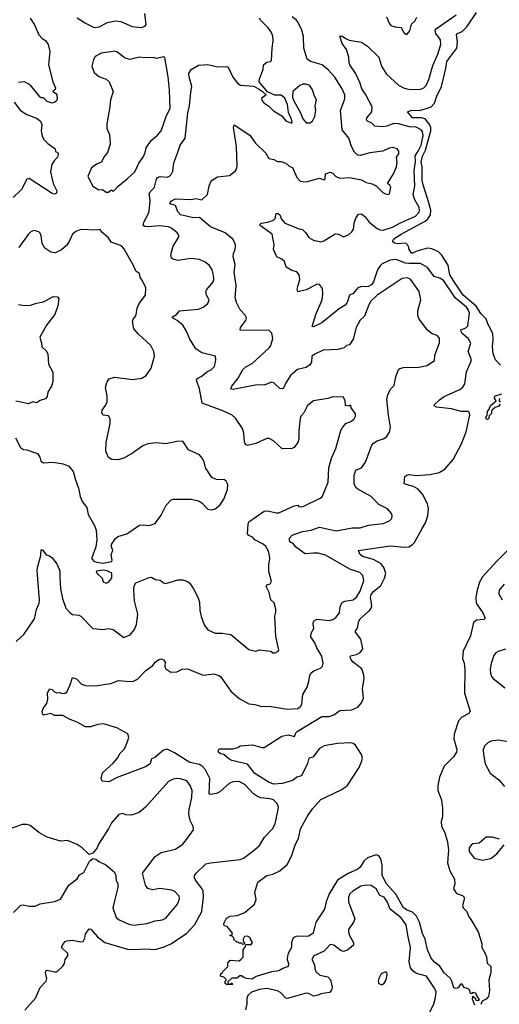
# Model space of a CAD drawing. Extents: x 1771496 to 1971148, y 471553 to 643630.
# Tile 451 of 656: x 1826685 to 1830684, y 593401 to 601612. Entities that reach past the tile are written whole.
import ezdxf

# ---------------------------------------------------------------- set-up
doc = ezdxf.new("R2010")
doc.units = 0

msp = doc.modelspace()

# ---------------------------------------------------------------- linework, layer by layer
at = {"layer": '0CON10XD'}
for points in [[(1830695, 598731.1), (1830653.3, 598775), (1830634.2, 598825), (1830627, 598887), (1830633.8, 598946.2), (1830631.5, 598995), (1830588.1, 599075), (1830575, 599117.5), (1830531.2, 599161.2), (1830492.1, 599222.1), (1830384, 599315), (1830305, 599432.5), (1830271.1, 599485), (1830258, 599565), (1830202.5, 599652.5), (1830177.2, 599677.2), (1830121.7, 599701.7), (1830085, 599706.7), (1830004.5, 599685.5), (1829955, 599663.8), (1829933.3, 599695), (1829927.5, 599725), (1829905, 599747.5), (1829835, 599743.3), (1829809.7, 599749.7), (1829793.6, 599763.6), (1829805.5, 599784.5), (1829865, 599823.1), (1830067.2, 599932.8), (1830088.6, 599951.4), (1830109.7, 599985), (1830112.4, 600025), (1830097.9, 600085), (1830048.5, 600235), (1830042, 600275), (1830040.2, 600385), (1830032.6, 600425), (1830043.3, 600475), (1830070.4, 600525), (1830078.4, 600555), (1830113.5, 600685), (1830113.4, 600713.4), (1830105.4, 600735.4), (1830065, 600785.3), (1830035, 600794.1), (1829961.9, 600795), (1829920, 600845), (1829955, 600856.7), (1830015, 600854.6), (1830085, 600873.8), (1830115, 600885.8), (1830144.8, 600915), (1830164.8, 600975), (1830202, 601055), (1830238.9, 601205), (1830247.5, 601265), (1830329.8, 601375), (1830336.7, 601426.7), (1830327.2, 601485), (1830335, 601496.6), (1830375, 601514.7), (1830415, 601552.7), (1830495, 601671.5)], [(1826773.3, 601625), (1826809.7, 601569.7), (1826846.2, 601485), (1826873.8, 601455), (1826899.7, 601439.7), (1826922.5, 601405), (1826937.1, 601347.1), (1826925.6, 601235), (1826960.6, 601095), (1826984.2, 601045), (1826980.8, 601029.2), (1826962.5, 601015), (1826985, 601000), (1826994.5, 600984.5), (1826998.5, 600955), (1826991.1, 600935), (1826975, 600921.5), (1826955, 600917.3), (1826915, 600929.4), (1826885, 600961.2), (1826865, 600960), (1826855, 600965.8), (1826775, 601065.8), (1826726.1, 601093.9), (1826675, 601090)], [(1828325, 595158.8), (1828275, 595149.4), (1828265.5, 595155.5), (1828271.8, 595285), (1828233.6, 595355), (1828209.1, 595385), (1828185, 595402), (1828105, 595416.8), (1827975, 595497.3), (1827915, 595527.5), (1827885, 595521.5), (1827811.8, 595458.2), (1827785, 595448.9), (1827774.6, 595405.4), (1827735, 595380), (1827498.3, 595291.7), (1827430, 595255), (1827371.7, 595261.7), (1827363.8, 595285), (1827375, 595330), (1827465, 595412.2), (1827501.1, 595455), (1827524.4, 595495), (1827558.2, 595531.8), (1827582.2, 595585), (1827594.6, 595625), (1827585.9, 595655.9), (1827495, 595707.3), (1827385, 595740.5), (1827335.6, 595735.6), (1827275, 595715.9), (1827235, 595714.7), (1827165.2, 595755.2), (1827105, 595776.2), (1827045, 595808.2), (1826975, 595808.6), (1826945, 595826.7), (1826885, 595812.5), (1826878.3, 595818.3), (1826873.6, 595843.6), (1826885, 595872.5), (1826911.7, 595908.3), (1826918.8, 595945), (1826916.7, 595995), (1826935, 596032.5), (1826955, 596027.5), (1826975, 596007.5), (1826995, 595997.5), (1827015, 596000), (1827045, 595992.5), (1827063.3, 595996.7), (1827077.5, 596005), (1827106.7, 596065), (1827125, 596127.5), (1827160, 596115), (1827199.5, 596069.5), (1827235, 596058.8), (1827315, 596056.7), (1827405, 596070), (1827445, 596076.2), (1827509.3, 596100.7), (1827604.2, 596094.2), (1827635, 596095.8), (1827667.9, 596112.1), (1827737.5, 596185), (1827794.5, 596225.5), (1827815, 596254), (1827845, 596276.2), (1827865, 596283.3), (1827885, 596273.3), (1827898.8, 596255), (1827896.7, 596215), (1827905, 596197.5), (1827945, 596170), (1827995, 596173.3), (1828040, 596195), (1828085, 596198.8), (1828215, 596146), (1828305, 596155.8), (1828345, 596143.8), (1828358.8, 596135), (1828445, 596011.2), (1828515, 595951.2), (1828595, 595907.5), (1828645, 595901.4), (1828705, 595884.4), (1828765, 595886.7), (1828915, 595862.9), (1829005, 595868.1), (1829025.8, 595885), (1829037.1, 595905), (1829046.7, 595985), (1829083.1, 596046.9), (1829096.4, 596093.6), (1829104.4, 596145), (1829116, 596165), (1829138.7, 596181.3), (1829194.5, 596205.5), (1829209.3, 596220.7), (1829216.6, 596243.4), (1829203.3, 596305), (1829161.8, 596375), (1829145, 596416), (1829111.9, 596465), (1829114.4, 596495), (1829139.2, 596535), (1829132.5, 596575), (1829135.8, 596594.2), (1829146.7, 596605), (1829168.1, 596611.9), (1829265, 596602.5), (1829295, 596610.9), (1829322, 596628), (1829351.9, 596665), (1829357.5, 596715), (1829370.9, 596749.1), (1829397.4, 596762.6), (1829465, 596774.2), (1829495, 596795.8), (1829523.3, 596846.7), (1829554.5, 596935.5), (1829546.9, 596976.9), (1829521.4, 597001.4), (1829438.5, 597028.5), (1829234.3, 597145.7), (1829175, 597162.2), (1829135.7, 597164.3), (1829065, 597158.8), (1828986.2, 597215), (1828965, 597243.8), (1828945, 597251.2), (1828934.4, 597265), (1828935, 597287.5), (1828957.5, 597312.5), (1829043.3, 597345), (1829115, 597353.8), (1829185, 597380), (1829325, 597349.2), (1829456.6, 597373.4), (1829525, 597374.4), (1829595, 597397.1), (1829715, 597410), (1829768.3, 597431.7), (1829787, 597453), (1829790, 597475), (1829784.3, 597494.3), (1829753, 597533), (1829680.3, 597570.3), (1829615, 597637.1), (1829505, 597695.8), (1829484.2, 597715), (1829474.3, 597745), (1829475.6, 597815), (1829485, 597846.2), (1829495, 597858), (1829516.4, 597866.4), (1829534.2, 597875.8), (1829568.9, 597921.1), (1829622.9, 598065), (1829635, 598081.2), (1829665, 598100.8), (1829715, 598117.1), (1829745, 598134), (1829768.7, 598171.3), (1829777.1, 598215), (1829759.4, 598315), (1829746.1, 598446.1), (1829754.4, 598485.6), (1829781.2, 598535), (1829807.1, 598562.9), (1829821.4, 598635), (1829845, 598693.8), (1829855.7, 598704.3), (1829885, 598712.9), (1830014.1, 598715.9), (1830082.3, 598727.7), (1830145, 598770), (1830147.5, 598815), (1830185, 598917.5), (1830185, 598956.7), (1830165, 598979.2), (1830125, 598992.5), (1830085, 599022.5), (1830016.9, 599115), (1830005.5, 599145.5), (1830004.5, 599185.5), (1830030, 599275), (1830016.6, 599346.6), (1829945, 599448.8), (1829915, 599460), (1829875, 599453.8), (1829665, 599314.5), (1829613.5, 599265), (1829595.6, 599235), (1829561.1, 599138.9), (1829525, 599107.5), (1829492.2, 599045), (1829465, 598947.5), (1829435, 598900), (1829410, 598895), (1829390, 598875), (1829339.1, 598860.9), (1829215, 598855.5), (1829145, 598824.2), (1829122.5, 598805), (1829118.6, 598755), (1829104, 598735), (1829075, 598713.1), (1829002.5, 598695), (1828944.7, 598645.3), (1828905.4, 598585), (1828885, 598538.8), (1828875, 598532.5), (1828855, 598535.8), (1828805, 598582.9), (1828785, 598589.2), (1828725, 598563.8), (1828665, 598567.8), (1828465, 598529.2), (1828446.7, 598535), (1828453.1, 598555), (1828507.2, 598622.8), (1828545, 598694.3), (1828571.9, 598718.1), (1828625, 598745.4), (1828766.9, 598875), (1828780, 598895), (1828796.7, 598955), (1828787.9, 598997.9), (1828765, 599021.2), (1828524.1, 599024.1), (1828526, 599045), (1828572, 599105), (1828576.2, 599125), (1828565, 599147.5), (1828522.7, 599192.7), (1828492.5, 599255), (1828482.5, 599295), (1828484.4, 599325.6), (1828489.4, 599395), (1828474.5, 599505.5), (1828481.2, 599571.2), (1828464, 599635), (1828467.7, 599662.3), (1828482, 599695), (1828484.2, 599725), (1828480.8, 599745), (1828461.7, 599781.7), (1828398.9, 599835), (1828275.4, 599885.4), (1828185, 599963.6), (1828135, 599961), (1828025, 599984.3), (1828005, 600008.8), (1827985, 600062), (1827936.7, 600076.7), (1827945, 600098), (1827985, 600117.1), (1828115, 600113.6), (1828155, 600120), (1828205, 600110), (1828251.9, 600155), (1828265, 600227.5), (1828285, 600271.2), (1828335, 600301.2), (1828435, 600313.8), (1828485, 600352.5), (1828493.9, 600366.1), (1828499.2, 600395), (1828492.2, 600555), (1828468, 600712), (1828475, 600736.7), (1828605, 600650), (1828649.2, 600585), (1828738.3, 600498.3), (1828761.9, 600455), (1828805, 600445.5), (1828835, 600430), (1828865, 600429.4), (1828905.5, 600415.5), (1828932.2, 600392.2), (1828959.2, 600379.2), (1828997.5, 600295), (1829025, 600265.8), (1829075, 600260.8), (1829185, 600290), (1829225, 600276.7), (1829233.8, 600286.2), (1829235, 600326.2), (1829275, 600341.2), (1829295, 600331.2), (1829317.4, 600307.4), (1829355, 600291.2), (1829435, 600295.6), (1829534.1, 600275.9), (1829573.8, 600255), (1829625, 600243.1), (1829657.4, 600227.4), (1829712.3, 600172.3), (1829735, 600160), (1829755, 600153.3), (1829769.3, 600160.7), (1829779.2, 600215), (1829771.7, 600231.7), (1829753.3, 600245), (1829803.6, 600326.4), (1829826.2, 600385), (1829834, 600425), (1829828, 600465), (1829846, 600495), (1829848, 600515), (1829833.3, 600535), (1829797, 600547), (1829765, 600541.9), (1829712.5, 600515), (1829605, 600501.9), (1829525, 600480.5), (1829503.8, 600483.8), (1829477.6, 600507.6), (1829451.4, 600555), (1829430, 600625), (1829373.6, 600695), (1829361.2, 600855), (1829396.2, 600953.8), (1829397.3, 600985), (1829374.5, 601035), (1829312.9, 601132.9), (1829257.8, 601195), (1829207.4, 601237.4), (1829110, 601265), (1829082.3, 601282.3), (1829054.2, 601375), (1829051.7, 601471.7), (1829039.2, 601525), (1829004.5, 601594.5), (1828991.3, 601611.3), (1828957.5, 601635)], [(1827727.1, 601665), (1827736.4, 601573.6), (1827725.5, 601554.5), (1827695, 601545.7), (1827625, 601553.5), (1827532.5, 601595), (1827485, 601600), (1827415, 601585.7), (1827345, 601549.2), (1827310, 601545), (1827226.6, 601586.6), (1827165, 601626)], [(1828003, 600507), (1828022.5, 600565), (1828064.3, 600625.7), (1828087.2, 600835), (1828102.1, 600895), (1828111.1, 601008.9), (1828120.8, 601055), (1828098.5, 601135), (1828096.2, 601165), (1828115, 601197.8), (1828175, 601232.9), (1828255, 601240), (1828335, 601219.2), (1828405, 601222), (1828425, 601216.2), (1828463, 601133), (1828505, 601080), (1828527, 601067), (1828637, 601057), (1828677, 601037), (1828710, 601015), (1828740, 600985), (1828702.5, 600955), (1828706.7, 600935), (1828720.3, 600920.3), (1828761.7, 600891.7), (1828802.7, 600852.7), (1828870.5, 600810.5), (1828905, 600768.8), (1828951.7, 600748.3), (1828956.2, 600753.8), (1828952.5, 600782.5), (1828927.9, 600837.9), (1828918.9, 600905), (1828897.2, 600957.2), (1828865, 600982.5), (1828813.6, 600983.6), (1828751.7, 601011.7), (1828683.3, 601095), (1828685, 601120), (1828714.1, 601195.9), (1828716.9, 601235), (1828745, 601258.8), (1828776, 601264), (1828785, 601272.5), (1828789.2, 601375), (1828799.4, 601435), (1828795.6, 601475), (1828785.6, 601505), (1828758.1, 601545), (1828696.2, 601605), (1828684.2, 601625)], [(1829140.8, 594029.2), (1829131.2, 593995), (1829095, 593970), (1829075, 593965.7), (1828995, 593969.5), (1828965, 593954.2), (1828951.2, 593915), (1828950.8, 593875), (1828922.7, 593825), (1828917.1, 593802.9), (1828916, 593775), (1828927.9, 593742.1), (1828923.8, 593715), (1828879.2, 593700.8), (1828845, 593679.5), (1828785, 593671.1), (1828656.8, 593633.2), (1828625, 593611.5), (1828577.5, 593615), (1828553.6, 593623.6), (1828535, 593638.8), (1828522.3, 593637.7), (1828495, 593620), (1828455, 593620), (1828421.7, 593588.3), (1828420, 593575), (1828445, 593570), (1828455, 593580), (1828458.8, 593565), (1828415, 593562.5), (1828400, 593575), (1828400, 593595), (1828410, 593605), (1828387, 593627), (1828360, 593635), (1828361.7, 593658.3), (1828375, 593660), (1828381.7, 593678.3), (1828420, 593715), (1828420, 593745), (1828441.7, 593768.3), (1828515, 593762.5), (1828533, 593777), (1828547.5, 593795), (1828550, 593855), (1828568.3, 593881.7), (1828571.7, 593898.3), (1828615, 593900), (1828627.5, 593915), (1828610, 593945), (1828610, 593955), (1828585, 593970), (1828560, 593965), (1828550, 593945), (1828550, 593925), (1828560, 593915), (1828560, 593905), (1828545, 593900), (1828535, 593910), (1828515, 593910), (1828508.3, 593918.3), (1828495, 593920), (1828471.7, 593941.7), (1828470, 593955), (1828458.3, 593968.3), (1828441.7, 593971.7), (1828441.7, 593978.3), (1828458.3, 593981.7), (1828460, 593995), (1828415, 594050), (1828390, 594055), (1828387.5, 594075), (1828410.7, 594119.3), (1828440, 594135), (1828499.3, 594140.7), (1828563.6, 594166.4), (1828643, 594237), (1828656.2, 594275), (1828646.7, 594335), (1828671.7, 594418.3), (1828745, 594473.8), (1828795, 594487.5), (1828853.8, 594515), (1828915, 594568), (1828950.8, 594635), (1828984.3, 594735), (1829010, 594785), (1829027, 594863), (1829089.2, 594975), (1829130, 595035), (1829195, 595109.2), (1829365, 595188.5), (1829415, 595222.7), (1829515, 595376.7), (1829536.6, 595423.4), (1829542.5, 595455), (1829535.8, 595485), (1829485, 595561.9), (1829465, 595577.3), (1829445, 595581.5), (1829335, 595577.1), (1829223.8, 595556.2), (1829186.1, 595533.9), (1829128.5, 595461.5), (1829095, 595454), (1829085, 595408.8), (1829034.1, 595305.9), (1828995, 595293.8), (1828965, 595271.1), (1828925, 595255.6), (1828875, 595243.1), (1828805, 595237.5), (1828765, 595250), (1828646, 595325), (1828585, 595403.3), (1828454.4, 595434.4), (1828428.1, 595448.1), (1828387.5, 595485), (1828360.3, 595490.3), (1828343.6, 595503.6), (1828339.2, 595515), (1828348, 595532), (1828465, 595532.5), (1828505, 595543.3), (1828524.2, 595555.8), (1828625.4, 595565.4), (1828705, 595542.2), (1828725, 595542.5), (1828871.7, 595638.3), (1828925, 595647.5), (1828977, 595633), (1828989.2, 595665), (1829000, 595675), (1829205, 595802.5), (1829265, 595800.6), (1829305.4, 595814.6), (1829355, 595852.5), (1829455, 595855.6), (1829505, 595877.8), (1829536.4, 595915), (1829551.8, 595955), (1829542.7, 596035), (1829557.6, 596115), (1829556.2, 596146.2), (1829537.6, 596197.6), (1829466.9, 596255), (1829448.6, 596275), (1829440, 596295), (1829443.2, 596306.8), (1829495, 596318.9), (1829525, 596334.3), (1829545.3, 596364.7), (1829529.3, 596445), (1829484.3, 596505), (1829484.3, 596515), (1829501.9, 596538.1), (1829513.3, 596595), (1829523.3, 596615), (1829603.2, 596685), (1829616.6, 596703.4), (1829620.9, 596725), (1829610.5, 596795), (1829615, 596817.8), (1829634.6, 596845), (1829696, 596895), (1829727.5, 596955), (1829737.3, 596995), (1829722.5, 597042.5), (1829699.2, 597075), (1829635, 597111.5), (1829542.5, 597135), (1829522.5, 597155), (1829510, 597185), (1829775, 597225.3), (1829895, 597212.9), (1829928.8, 597215), (1829961.4, 597235), (1829977.3, 597252.7), (1830041.7, 597368.3), (1830069.3, 597415), (1830089.1, 597475), (1830093, 597533), (1830085.4, 597575), (1830045.4, 597655), (1830007.9, 597697.9), (1829969.5, 597719.5), (1829907.5, 597735), (1829890, 597745), (1829896.1, 597803.9), (1829912.5, 597815), (1829931.7, 597818.3), (1829995, 597811.4), (1830105, 597819.1), (1830182.7, 597837.3), (1830229.4, 597865), (1830300.9, 597945), (1830369.6, 598075), (1830408.8, 598175), (1830440, 598315), (1830436, 598335), (1830424.2, 598344.2), (1830365.5, 598344.5), (1830285, 598367.9), (1830160.6, 598380.6), (1830141.2, 598391.2), (1830145, 598402.5), (1830185, 598441.4), (1830225, 598469.4), (1830355, 598528.6), (1830381.1, 598548.9), (1830396.7, 598575), (1830410.5, 598675), (1830448.6, 598765), (1830448.6, 598785), (1830425.7, 598845), (1830447.5, 598915), (1830424.4, 598955), (1830375, 598994.5), (1830362.4, 599017.6), (1830365, 599027.1), (1830405, 599042.5), (1830421.1, 599058.9), (1830435.6, 599165), (1830425.6, 599195), (1830410.8, 599215), (1830319.9, 599289.9), (1830220.8, 599435), (1830195, 599453.6), (1830140.1, 599470.1), (1830086.4, 599546.4), (1830028.4, 599578.4), (1829928.9, 599578.9), (1829902.6, 599582.6), (1829825, 599611.6), (1829775, 599606), (1829708.9, 599575), (1829691.1, 599558.9), (1829669.6, 599525), (1829636.5, 599425), (1829620.1, 599399.9), (1829595, 599388.3), (1829530, 599385), (1829505, 599375.8), (1829465, 599330), (1829434.2, 599315.8), (1829414.8, 599255), (1829398.2, 599231.8), (1829348.5, 599201.5), (1829205, 599083.8), (1829135, 599051.2), (1829123.3, 599055), (1829154.2, 599155), (1829208.5, 599275), (1829214.3, 599325), (1829210.9, 599370.9), (1829185, 599403.3), (1829165, 599406.2), (1829075, 599359.2), (1829005, 599343.8), (1828998, 599365), (1829005, 599387.5), (1829020, 599445), (1829016.2, 599485), (1828995, 599510), (1828955, 599520), (1828908.3, 599548.3), (1828893.3, 599595), (1828872.5, 599615), (1828830, 599635), (1828802, 599695), (1828806.2, 599735), (1828790, 599825), (1828692.7, 599892.7), (1828686.7, 599905), (1828697.5, 599915), (1828755, 599924.2), (1828800.5, 599939.5), (1828816.2, 599955), (1828823.3, 599995), (1828835, 599998), (1828854, 599985), (1828869.1, 599949.1), (1828896.7, 599915), (1829015, 599868.1), (1829043.1, 599863.1), (1829072, 599835), (1829096.2, 599795), (1829135, 599774.6), (1829195, 599759.5), (1829221.4, 599768.6), (1829315, 599825.8), (1829345, 599823.1), (1829385, 599802.3), (1829429.5, 599820.5), (1829455.9, 599844.1), (1829468.5, 599865), (1829473.4, 599916.6), (1829487, 599957), (1829509.3, 599990.7), (1829535, 599992.9), (1829565, 599969.2), (1829600, 599925), (1829665, 599871.5), (1829689.6, 599859.6), (1829715, 599856), (1829795, 599880.8), (1829861.4, 599918.6), (1829985.6, 599975), (1830015, 600006.2), (1830019.6, 600025), (1830016.2, 600045), (1829977.6, 600115), (1829967.3, 600155), (1829980, 600225), (1829973.6, 600355), (1829985, 600427.5), (1829981.8, 600478.2), (1830009, 600515), (1830032.4, 600565), (1830050.4, 600645), (1830045, 600680.8), (1830033.1, 600695), (1829990, 600715), (1829935, 600720.2), (1829844.7, 600745.3), (1829805, 600746.8), (1829746.2, 600725), (1829715, 600719.1), (1829645.6, 600725.6), (1829620.7, 600750.7), (1829585.4, 600765.4), (1829576.9, 600775), (1829580, 600795), (1829620.6, 600845), (1829623.1, 600885), (1829571.9, 600985), (1829536.9, 601036.9), (1829523.4, 601083.4), (1829486.1, 601166.1), (1829438.1, 601235), (1829431.4, 601255), (1829430.3, 601300.3), (1829409.4, 601365), (1829373.5, 601415), (1829354.1, 601475.9), (1829375, 601476), (1829404.3, 601454.3), (1829433, 601443), (1829535, 601425.6), (1829585, 601391.9), (1829678.9, 601298.9), (1829701.8, 601225), (1829745, 601159.1), (1829845, 601066.5), (1829885, 601043.1), (1829912.5, 601035), (1829945, 601030), (1830026.4, 601033.6), (1830056.2, 601045), (1830075.4, 601064.6), (1830096.5, 601115), (1830128.9, 601231.1), (1830172.9, 601325), (1830198.2, 601405), (1830193.8, 601445), (1830156.2, 601496.2), (1830149.1, 601525), (1830159.7, 601540.3), (1830325, 601652.9)], [(1829743.3, 601635), (1829765, 601582.5), (1829780, 601565), (1829815, 601552), (1829866.1, 601546.1), (1829887.5, 601505), (1829905, 601492.5), (1829915, 601492.5), (1829939.5, 601520.5), (1829953.3, 601575), (1829980.4, 601599.6), (1829997.3, 601632.7)], [(1827425, 600173.8), (1827445, 600190), (1827455, 600190), (1827465, 600180), (1827506.2, 600225), (1827582.5, 600285), (1827646, 600345), (1827680, 600415), (1827715.7, 600465), (1827731.9, 600505), (1827739.5, 600545), (1827781.9, 600605), (1827835, 600648.9), (1827863.8, 600685), (1827906.2, 600805), (1827940, 600875), (1827935.5, 601024.5), (1827923.3, 601135), (1827895, 601296.7), (1827885, 601303.8), (1827825, 601288), (1827797, 601297), (1827725, 601294.4), (1827685, 601301.1), (1827605, 601280.6), (1827565, 601292.9), (1827495, 601345.6), (1827475, 601349.4), (1827445, 601344.2), (1827365, 601333.8), (1827315, 601306.2), (1827299.5, 601280.5), (1827286.2, 601225), (1827305, 601171.2), (1827345, 601138), (1827405, 601115.8), (1827431.2, 601095), (1827464, 601015), (1827442.9, 600945), (1827438.2, 600885), (1827410.8, 600745), (1827412, 600705), (1827433.8, 600655), (1827439.2, 600575), (1827417.1, 600505), (1827387.5, 600465), (1827374.4, 600435.6), (1827365, 600424), (1827325, 600408), (1827285, 600376.7), (1827254, 600305), (1827294, 600225), (1827344.6, 600194.6), (1827376.7, 600196.7), (1827405, 600174), (1827425, 600173.8)], [(1829105, 600752), (1829126.2, 600765), (1829145.7, 600804.3), (1829154.2, 600855), (1829148.8, 600895), (1829160.8, 600945), (1829144.2, 600975), (1829127.7, 601027.7), (1829105, 601062.5), (1829070, 601075), (1829045, 601075.7), (1829022, 601065), (1828963.8, 601015), (1828960, 600965), (1828970, 600935), (1829026.7, 600836.7), (1829045, 600785.8), (1829075, 600752), (1829105, 600752)], [(1826638.8, 600925), (1826691.2, 600855), (1826745, 600820.8), (1826825, 600790), (1826858, 600765), (1826868.6, 600735), (1826864.3, 600685), (1826868.6, 600655), (1826884.2, 600615), (1826918.7, 600578.7), (1826971.2, 600545), (1826981.2, 600535), (1826984.2, 600514.2), (1827010, 600500), (1826999.4, 600465), (1826974.1, 600435.9), (1826952.9, 600405), (1826941.9, 600345), (1826965.6, 600245), (1826994.3, 600185), (1826993.3, 600165), (1826975, 600158), (1826955, 600162.5), (1826765, 600286.7), (1826745, 600282.5), (1826699.2, 600195), (1826630.5, 600129.5)], [(1826655, 596426), (1826720, 596485), (1826807.5, 596615), (1826825, 596692.5), (1826846.9, 596745), (1826850, 596775), (1826832.2, 597015), (1826834.4, 597045), (1826861.4, 597145), (1826865, 597190), (1826875, 597190), (1826905, 597150), (1826935, 597140), (1826956.2, 597125), (1826993.8, 597075), (1827021.4, 597015), (1827021.4, 596965), (1827024.5, 596865), (1827042.2, 596785), (1827071.4, 596705), (1827105.8, 596665), (1827125, 596651.4), (1827177.4, 596647.4), (1827195, 596639.2), (1827295, 596534.2), (1827385, 596525.8), (1827425, 596534), (1827465.7, 596525.7), (1827555, 596461.2), (1827607.6, 596482.4), (1827642.1, 596527.9), (1827660.3, 596569.7), (1827669.5, 596655), (1827643.8, 596765), (1827636, 596855), (1827640.2, 596889.8), (1827655, 596917.1), (1827765, 596960), (1827785, 596962.5), (1827817.5, 596945), (1827857.7, 596937.7), (1827885, 596916.7), (1827905, 596910), (1828005, 596941.2), (1828045, 596940), (1828085, 596926.7), (1828100, 596915), (1828135.6, 596865), (1828169.4, 596795), (1828183.3, 596753.3), (1828187.4, 596687.4), (1828198.1, 596635), (1828224.3, 596564.3), (1828254.2, 596524.2), (1828315, 596496), (1828375, 596496), (1828445, 596483.8), (1828595, 596359.2), (1828655, 596346.2), (1828685, 596356.2), (1828755, 596350), (1828780, 596345), (1828795, 596332.5), (1828815, 596332.5), (1828840, 596345), (1828846.7, 596355), (1828822.3, 596467.7), (1828812, 596635), (1828821.5, 596675), (1828820, 596695), (1828807.8, 596747.8), (1828778.8, 596775), (1828765.6, 596835.6), (1828741.2, 596885), (1828745, 596900), (1828773.6, 596906.4), (1828783.9, 596926.1), (1828761.5, 597011.5), (1828762.3, 597072.3), (1828771.2, 597115), (1828769.2, 597145), (1828760.3, 597180.3), (1828738.7, 597218.7), (1828715, 597239.2), (1828645.6, 597275.6), (1828626.8, 597296.8), (1828595, 597312), (1828586, 597325), (1828589.2, 597405), (1828596.2, 597425), (1828725, 597514), (1828755.7, 597515.7), (1828825, 597500), (1828845, 597500.8), (1828975, 597559.4), (1829005, 597562.5), (1829013.8, 597553.8), (1829031.1, 597551.1), (1829053.3, 597555), (1829185, 597618.1), (1829206.3, 597633.7), (1829256.7, 597755), (1829262.5, 597875), (1829286.5, 597955), (1829321.8, 598035), (1829363.4, 598186.6), (1829377.3, 598212.7), (1829404.4, 598245.6), (1829453.3, 598265), (1829475, 598284), (1829485.7, 598305), (1829485.8, 598325), (1829450, 598375), (1829446.4, 598396.4), (1829435, 598390), (1829402.5, 598395), (1829398.6, 598435), (1829385, 598463.3), (1829295, 598468), (1829255, 598454), (1829135.9, 598434.1), (1829083.8, 598395), (1829055, 598332.5), (1829030, 598305), (1829023.1, 598286.9), (1829013.1, 598185), (1829013.8, 598115), (1829003.3, 598085), (1828975, 598043.3), (1828955, 598036.7), (1828875, 598033.8), (1828800.5, 598100.5), (1828765, 598118.8), (1828745, 598118.8), (1828655, 598078.6), (1828585, 598060), (1828568.8, 598068.8), (1828558.8, 598088.8), (1828553.1, 598165), (1828543, 598203), (1828485, 598290), (1828456.7, 598315), (1828380.5, 598350.5), (1828206.2, 598415), (1828183.3, 598535), (1828158.8, 598605), (1828165, 598620), (1828205, 598639.2), (1828244.4, 598675.6), (1828283.8, 598695), (1828308.8, 598721.2), (1828321.2, 598775), (1828316.7, 598805), (1828205, 598834.2), (1828155, 598867.5), (1828100, 598955), (1828075.6, 599015), (1828044.3, 599065), (1827998, 599105), (1827958.8, 599125), (1827958.8, 599135), (1827993.3, 599155), (1828017, 599183), (1828175, 599198.1), (1828215.5, 599214.5), (1828254.2, 599245.8), (1828264.2, 599275), (1828243.1, 599315), (1828237.1, 599345), (1828245, 599362), (1828299.4, 599425), (1828304.4, 599445), (1828301.7, 599481.7), (1828291.1, 599525), (1828264.4, 599565), (1828230.7, 599590.7), (1828185, 599611.2), (1828115, 599621.5), (1828005, 599604.4), (1827965, 599614.2), (1827951.2, 599625), (1827944.2, 599655), (1827965.7, 599724.3), (1828016, 599805), (1827998, 599835), (1827951.1, 599875), (1827925, 599885.3), (1827854.4, 599894.4), (1827755, 599884.6), (1827727.9, 599887.9), (1827715.8, 599895.8), (1827720.6, 599925), (1827754.4, 599985), (1827764.4, 600015), (1827772.5, 600105), (1827765.5, 600165), (1827809.2, 600215), (1827825, 600281.2), (1827835, 600295.8), (1827855.6, 600304.4), (1827915, 600299.2), (1827935, 600306.2), (1827948.8, 600321.2), (1827961.2, 600348.8), (1827971.7, 600418.3), (1828003, 600507)], [(1826650, 598125), (1826692.5, 598045), (1826718.3, 598028.3), (1826743.9, 598023.9), (1826835, 597993.3), (1826853.3, 597965), (1826861.7, 597931.7), (1826885, 597917.5), (1826963, 597923), (1827047, 597907), (1827095, 597890), (1827132.5, 597845), (1827150, 597775), (1827176.4, 597706.4), (1827190, 597635), (1827206.7, 597595), (1827244, 597545), (1827257.1, 597485), (1827309.2, 597395), (1827321.9, 597355), (1827328, 597275), (1827320, 597215), (1827286.7, 597125), (1827286.7, 597115), (1827305, 597094), (1827375, 597080.6), (1827452.5, 597095), (1827456.7, 597105), (1827447, 597153), (1827463.3, 597185), (1827451.2, 597215), (1827451.2, 597235), (1827485, 597286.2), (1827505, 597302.5), (1827580, 597325), (1827685, 597396.2), (1827715, 597400), (1827763.6, 597393.6), (1827815, 597410), (1827865, 597480), (1827906, 597565), (1827944.5, 597605.5), (1827965, 597613.8), (1828113.9, 597613.9), (1828175, 597600), (1828203.9, 597583.9), (1828255, 597530), (1828283.6, 597523.6), (1828315, 597532), (1828353.3, 597565), (1828386.2, 597615), (1828416.7, 597695), (1828420, 597735), (1828407.5, 597765), (1828393.6, 597773.6), (1828325, 597778), (1828286.7, 597795), (1828234.2, 597875), (1828222.5, 597925), (1828208, 597955), (1828184.1, 597984.1), (1828094.1, 598024.1), (1828047, 598097), (1827996.4, 598093.6), (1827905, 598075.8), (1827825, 598082.5), (1827755, 598075.8), (1827711.3, 598058.7), (1827625, 597996.7), (1827555, 597956.2), (1827505, 597942), (1827455, 597943.8), (1827425, 597962.5), (1827403.9, 598013.9), (1827405.8, 598085), (1827438.6, 598245), (1827440.8, 598285), (1827425, 598307.5), (1827380, 598315), (1827370, 598335), (1827372.5, 598355), (1827401.2, 598395), (1827414, 598425), (1827415.7, 598475), (1827401.9, 598545), (1827412.2, 598587.8), (1827432.6, 598617.4), (1827475, 598630.8), (1827625, 598612.5), (1827705, 598622), (1827741.2, 598645), (1827782, 598705), (1827810, 598805), (1827803.8, 598845), (1827778, 598895), (1827675, 598989.4), (1827637.5, 599035), (1827625.7, 599095), (1827630.8, 599115), (1827649.2, 599135), (1827657.8, 599155), (1827665, 599207.5), (1827681.4, 599245), (1827734.2, 599315), (1827737.1, 599375), (1827710, 599435), (1827689.2, 599465), (1827685.5, 599495), (1827654.4, 599514.4), (1827635, 599563.8), (1827554, 599705), (1827535, 599725.8), (1827447.7, 599757.7), (1827425, 599792.5), (1827369.2, 599839.2), (1827355, 599862.5), (1827325, 599856), (1827195, 599861.4), (1827152.5, 599845), (1827125, 599822.5), (1827098.3, 599761.7), (1827075, 599730), (1827035, 599693.3), (1826985, 599668.8), (1826945, 599673.8), (1826896.1, 599706.1), (1826873.3, 599745), (1826865, 599810), (1826855, 599832.5), (1826843.6, 599843.6), (1826805, 599853.3), (1826778, 599842), (1826755, 599820), (1826678.8, 599711.2)], [(1826675, 599236.2), (1826725, 599228.8), (1826775, 599231.2), (1826825, 599248.8), (1826885, 599260), (1826965, 599303.3), (1827001.7, 599301.7), (1827012.5, 599285), (1827003.8, 599225), (1826979.2, 599155), (1826908.8, 599065), (1826853.8, 598965), (1826868, 598915), (1826869.2, 598885), (1826905, 598850), (1826921.2, 598825), (1826925, 598740), (1826963, 598673), (1826961.2, 598595), (1826951.2, 598555), (1826918.8, 598505), (1826915, 598470), (1826900.7, 598449.3), (1826855, 598436.7), (1826825, 598416.7), (1826795, 598426.7), (1826755, 598407.5), (1826697.5, 598422.5), (1826652.3, 598432.3)], [(1830692, 598405), (1830679.4, 598390.6), (1830650.5, 598379.5), (1830621.2, 598355), (1830616, 598325), (1830600.3, 598309.7), (1830593.8, 598285), (1830585, 598278), (1830575, 598281.2), (1830572.2, 598295), (1830582, 598315), (1830585.6, 598345), (1830601.1, 598365), (1830611.2, 598395), (1830657.5, 598435), (1830643.8, 598455), (1830643.8, 598465), (1830653.3, 598475), (1830705, 598491.1)], [(1830690.5, 598449.5), (1830683.3, 598445), (1830682.5, 598435), (1830692.3, 598422.3)], [(1830838, 597275), (1830665, 597096.6), (1830543.7, 596965), (1830518.5, 596921.5), (1830498.7, 596855), (1830488.1, 596795), (1830492.7, 596745), (1830547.3, 596665), (1830567.8, 596622.2), (1830555, 596610), (1830494.6, 596605.4), (1830469.4, 596585), (1830444.6, 596475), (1830382.7, 596345), (1830378.9, 596285), (1830392.2, 596245), (1830397.1, 596195), (1830395.5, 595995.5), (1830442.5, 595845), (1830430, 595825), (1830373.3, 595795), (1830344.2, 595765), (1830308.6, 595655), (1830305.6, 595615), (1830329.2, 595525), (1830328, 595505), (1830303.8, 595465), (1830225, 595386.7), (1830187.1, 595295), (1830171.9, 595225), (1830172.2, 595185), (1830201.5, 595105), (1830210, 595035), (1830211.2, 594965), (1830200, 594925), (1830203.3, 594885), (1830228.8, 594838.8), (1830253.1, 594755), (1830262.2, 594685), (1830251.2, 594581.2), (1830271.2, 594515), (1830310, 594445), (1830313.9, 594406.1), (1830303.8, 594365), (1830306.7, 594355), (1830327.5, 594325), (1830377.9, 594307.9), (1830391.2, 594295), (1830392, 594275), (1830376.7, 594225), (1830383.8, 594205), (1830414.1, 594174.1), (1830426.7, 594135), (1830448.3, 594108.3), (1830508.8, 594005), (1830539.3, 593909.3), (1830537.5, 593875), (1830565, 593830), (1830576.4, 593796.4), (1830583, 593743), (1830612.5, 593715), (1830613.8, 593665), (1830596.4, 593603.6), (1830603.8, 593515), (1830593.3, 593465), (1830576.1, 593443.9), (1830541.7, 593428.3), (1830530.7, 593399.3)], [(1827405, 596913.8), (1827425, 596922.5), (1827453.3, 596955), (1827455, 596996.7), (1827415, 597017.3), (1827375, 597020.6), (1827327, 597013), (1827323.3, 597005), (1827330, 596995), (1827372.5, 596955), (1827380, 596925), (1827405, 596913.8)], [(1830724.5, 596905.5), (1830684.1, 596855.9), (1830681.2, 596825), (1830708, 596775)], [(1830735, 596364), (1830675, 596344), (1830655, 596331.2), (1830639.2, 596310.8), (1830615.9, 596244.1), (1830608, 596195), (1830612.3, 596162.3), (1830618.8, 596135), (1830630.3, 596120.3), (1830730.3, 596040.3)], [(1830775, 595588.1), (1830675, 595604.4), (1830617.5, 595595), (1830588.3, 595581.7), (1830562, 595555), (1830550, 595525), (1830551.4, 595485), (1830566.7, 595405), (1830608.8, 595328.8), (1830681.7, 595271.7), (1830726.4, 595216.4)], [(1826633.2, 594166.8), (1826693.5, 594226.5), (1826715, 594230), (1826765, 594219.4), (1826815, 594218.6), (1826855, 594238.6), (1826975, 594257.5), (1827025, 594278.6), (1827095, 594393.8), (1827165, 594446.7), (1827185, 594480), (1827219.2, 594500.8), (1827266.4, 594593.6), (1827295, 594617.5), (1827320.7, 594610.7), (1827345, 594591.2), (1827403, 594563), (1827472.5, 594505), (1827483.3, 594485), (1827490, 594435), (1827502.5, 594405), (1827504, 594375), (1827475.7, 594265), (1827462.9, 594205), (1827489.2, 594125), (1827513.8, 594105), (1827595, 594068.6), (1827635, 594061.4), (1827745, 594074.2), (1827814.4, 594095.6), (1827875, 594104.2), (1827905, 594119.2), (1828001.9, 594235), (1828019.1, 594280.9), (1828015, 594302), (1827980.3, 594340.3), (1827952.8, 594352.8), (1827855, 594367.7), (1827793.2, 594356.8), (1827755, 594367.5), (1827734, 594395), (1827710, 594495), (1827815, 594634), (1827864.5, 594665.5), (1827985, 594696), (1828045, 594736.7), (1828085, 594786.7), (1828133.6, 594856.4), (1828132.5, 594885), (1828105.8, 594935), (1828095.5, 594985.5), (1828097.8, 595025), (1828120.9, 595125), (1828122.5, 595185), (1828106.9, 595226.9), (1828080, 595265), (1828025, 595281.9), (1827996.8, 595283.2), (1827965, 595277.1), (1827925, 595258.8), (1827735.7, 595044.3), (1827680.9, 594999.1), (1827615, 594977.5), (1827570, 594980), (1827545, 594991.2), (1827513.3, 594985), (1827451.2, 594915), (1827429.7, 594870.3), (1827342, 594735), (1827330, 594705), (1827295, 594660), (1827265, 594650), (1827205.5, 594705.5), (1827165, 594734), (1827085, 594765.6), (1827025, 594762.5), (1826915, 594794.5), (1826844.7, 594834.7), (1826772.1, 594892.1), (1826745, 594900.8), (1826705, 594900.8), (1826615, 594865.7)], [(1826727, 593353), (1826817.6, 593452.4), (1826855, 593542), (1826907.1, 593595), (1826912.9, 593615), (1826900.8, 593665), (1826905, 593682.5), (1826915, 593685.8), (1826975, 593670.5), (1826995, 593672.2), (1827045, 593717.8), (1827058.9, 593741.1), (1827064.4, 593775.6), (1827086.2, 593805), (1827086.7, 593825), (1827033.9, 593873.9), (1827039.3, 593890.7), (1827065, 593923.3), (1827078.8, 593931.2), (1827124.2, 593935.8), (1827195, 593921.2), (1827215, 593923.3), (1827227.9, 593952.1), (1827233.2, 593986.8), (1827265, 594031.2), (1827278.3, 594028.3), (1827334, 593964), (1827395, 593917.1), (1827585, 593859.6), (1827655, 593857.3), (1827725, 593864.7), (1827815, 593858.8), (1827889.9, 593880.1), (1827945.7, 593904.3), (1828075, 593991.9), (1828144.6, 594065.4), (1828202.7, 594175), (1828218.3, 594298.3), (1828215.7, 594345), (1828207.5, 594365), (1828151.4, 594435), (1828144.2, 594455), (1828144.2, 594475), (1828156, 594495), (1828238.3, 594571.7), (1828275, 594580.6), (1828525, 594608.5), (1828550.2, 594619.8), (1828642, 594688), (1828685.8, 594725), (1828726.2, 594795), (1828794.4, 594865.6), (1828815.6, 594905), (1828841.1, 595025), (1828842.2, 595045), (1828831.9, 595075), (1828800.8, 595105), (1828774.5, 595115.5), (1828694.1, 595124.1), (1828658.7, 595138.7), (1828635, 595155.5), (1828565, 595230), (1828515, 595257.7), (1828465, 595257.3), (1828435, 595245.5), (1828355, 595173.5), (1828325, 595158.8)], [(1830685, 594777.5), (1830625.9, 594795.9), (1830575, 594793.8), (1830515.9, 594744.1), (1830465, 594738), (1830450.9, 594729.1), (1830432.9, 594705), (1830434.4, 594675), (1830475, 594620), (1830545, 594602), (1830614.1, 594615.9), (1830665, 594656.7), (1830725, 594730)], [(1830480, 593395), (1830460, 593445), (1830465, 593470), (1830485, 593450), (1830490, 593435), (1830506.4, 593433.6), (1830518.3, 593441.7), (1830500, 593465), (1830490, 593495), (1830465, 593500), (1830458.3, 593491.7), (1830445, 593490), (1830440, 593515), (1830425, 593530), (1830391.7, 593541.7), (1830375, 593570), (1830361.7, 593568.3), (1830341.7, 593538.3), (1830325, 593532.5), (1830305, 593537.5), (1830290, 593595), (1830276.4, 593616.4), (1830224.2, 593664.2), (1830188.7, 593718.7), (1830145, 593751.5), (1830116.5, 593785), (1830086.9, 593855), (1830065.8, 593945), (1830045, 593991.2), (1830018.9, 594085), (1829994.8, 594134.8), (1829959.6, 594169.6), (1829915, 594186.2), (1829885, 594206.7), (1829820.7, 594320.7), (1829745, 594405.5), (1829706.9, 594475), (1829707.3, 594565), (1829697.1, 594615), (1829679.8, 594639.8), (1829656.5, 594646.5), (1829585, 594622.5), (1829555.3, 594594.7), (1829525, 594545.8), (1829505, 594526.9), (1829425, 594492.5), (1829334.2, 594435.8), (1829266.9, 594323.1), (1829240.8, 594255), (1829227.8, 594195), (1829155.8, 594085), (1829140.8, 594029.2)], [(1830095, 593312.5), (1830138.1, 593405), (1830153.2, 593456.8), (1830157.8, 593505), (1830145.4, 593535), (1830076.9, 593635), (1829995, 593658.8), (1829965, 593677.9), (1829944.1, 593705), (1829931.7, 593755), (1829944.7, 593875), (1829923.4, 593963.4), (1829908.6, 594065), (1829865, 594121.8), (1829775.3, 594195), (1829762.4, 594222.4), (1829753.2, 594253.2), (1829725.5, 594295), (1829689.1, 594309.1), (1829658.9, 594365), (1829615, 594391.9), (1829575, 594394.4), (1829530, 594385), (1829464, 594345), (1829437.8, 594322.2), (1829426.5, 594295), (1829426.5, 594255), (1829479.2, 594115), (1829470, 594085), (1829428, 594025), (1829425.8, 594005), (1829435.7, 593975), (1829470, 593915), (1829468.8, 593895), (1829417.6, 593852.4), (1829385, 593842.5), (1829365, 593848), (1829305, 593893.1), (1829275, 593899.4), (1829225.3, 593844.7), (1829138.8, 593805), (1829122.5, 593775), (1829142.3, 593732.3), (1829145.7, 593695.7), (1829155, 593673.8), (1829187.5, 593645), (1829255, 593630), (1829275.9, 593605.9), (1829290, 593545), (1829285, 593517.5), (1829269.7, 593500.3), (1829195, 593489.2), (1829175, 593478), (1829135, 593469.4), (1829095, 593490), (1829075, 593492.5), (1828915, 593450), (1828903.3, 593453.3), (1828859.3, 593499.3), (1828835, 593512.5), (1828745, 593533.5), (1828684.4, 593524.4), (1828618, 593502), (1828586.9, 593473.1), (1828579.4, 593450.6), (1828579.5, 593405), (1828567.9, 593355)], [(1829705, 593563.8), (1829725, 593576.7), (1829741.2, 593605), (1829748.8, 593648.8), (1829746.1, 593666.1), (1829735, 593672.5), (1829700, 593655), (1829678.8, 593615), (1829673.8, 593595), (1829680, 593575), (1829705, 593563.8)]]:
    msp.add_lwpolyline(points, dxfattribs=at)

doc.saveas('drawing.dxf')
